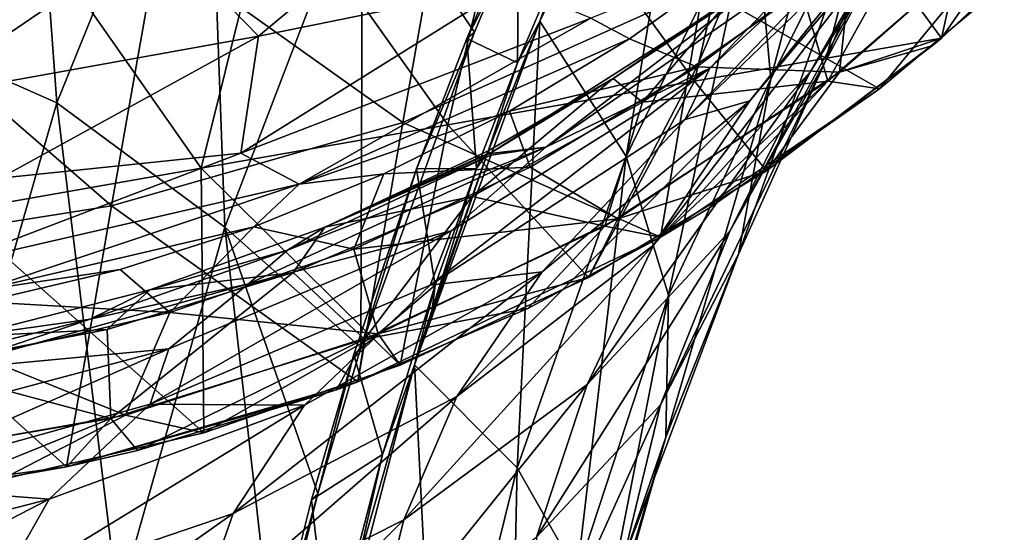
# Model space of a CAD drawing. Extents: x -65 to 803, y -691 to 80.
# Tile 263 of 281: x 750 to 783, y -185 to -169. Entities that reach past the tile are written whole.
import ezdxf

# ---------------------------------------------------------------- set-up
doc = ezdxf.new("R2010")
doc.units = 0
doc.header["$LTSCALE"] = 101.851852
for name, color, linetype in [('231', 7, 'CONTINUOUS'), ('252', 7, 'CONTINUOUS'), ('255', 7, 'CONTINUOUS'), ('256', 7, 'CONTINUOUS'), ('312', 7, 'CONTINUOUS'), ('317', 7, 'CONTINUOUS'), ('322', 7, 'CONTINUOUS'), ('333', 7, 'CONTINUOUS'), ('335', 7, 'CONTINUOUS'), ('336', 7, 'CONTINUOUS'), ('338', 7, 'CONTINUOUS'), ('339', 7, 'CONTINUOUS')]:
    doc.layers.add(name, color=color, linetype=linetype)

msp = doc.modelspace()

# ---------------------------------------------------------------- linework, layer by layer
at = {"layer": '231', "color": 7, "linetype": 'CONTINUOUS'}
for points in [[(765.674, -162.848, 91.69), (754.924, -165.665, 99.435), (758.231, -169.059, 88.614), (765.674, -162.848, 91.69)], [(765.674, -162.848, 91.69), (758.231, -169.059, 88.614), (766.437, -167.389, 79.32), (765.674, -162.848, 91.69)], [(754.924, -165.665, 99.435), (751.104, -166.847, 100.72), (746.985, -171.084, 95.215), (754.924, -165.665, 99.435)], [(754.924, -165.665, 99.435), (746.985, -171.084, 95.215), (758.231, -169.059, 88.614), (754.924, -165.665, 99.435)], [(774.067, -166.485, 57.495), (769.068, -168.474, 67.886), (770.337, -169.146, 57.492), (774.067, -166.485, 57.495)], [(751.104, -166.847, 100.72), (746.15, -167.888, 102.562), (746.985, -171.084, 95.215), (751.104, -166.847, 100.72)], [(766.437, -167.389, 79.32), (758.231, -169.059, 88.614), (757.657, -172.885, 76.892), (766.437, -167.389, 79.32)], [(766.437, -167.389, 79.32), (757.657, -172.885, 76.892), (769.068, -168.474, 67.886), (766.437, -167.389, 79.32)], [(769.068, -168.474, 67.886), (757.657, -172.885, 76.892), (759.559, -173.896, 66.434), (769.068, -168.474, 67.886)], [(769.068, -168.474, 67.886), (759.559, -173.896, 66.434), (770.337, -169.146, 57.492), (769.068, -168.474, 67.886)], [(758.231, -169.059, 88.614), (746.985, -171.084, 95.215), (749.787, -173.699, 85.232), (758.231, -169.059, 88.614)], [(758.231, -169.059, 88.614), (749.787, -173.699, 85.232), (757.657, -172.885, 76.892), (758.231, -169.059, 88.614)], [(770.337, -169.146, 57.492), (759.559, -173.896, 66.434), (766.417, -171.508, 57.49), (770.337, -169.146, 57.492)], [(766.417, -171.508, 57.49), (759.559, -173.896, 66.434), (762.318, -173.562, 57.487), (766.417, -171.508, 57.49)], [(757.657, -172.885, 76.892), (749.787, -173.699, 85.232), (748.014, -176.553, 74.31), (757.657, -172.885, 76.892)], [(757.657, -172.885, 76.892), (748.014, -176.553, 74.31), (759.559, -173.896, 66.434), (757.657, -172.885, 76.892)], [(762.318, -173.562, 57.487), (759.559, -173.896, 66.434), (758.076, -175.29, 57.485), (762.318, -173.562, 57.487)], [(759.559, -173.896, 66.434), (748.014, -176.553, 74.31), (749.197, -177.36, 64.931), (759.559, -173.896, 66.434)], [(759.559, -173.896, 66.434), (749.197, -177.36, 64.931), (758.076, -175.29, 57.485), (759.559, -173.896, 66.434)], [(758.076, -175.29, 57.485), (749.197, -177.36, 64.931), (753.712, -176.684, 57.482), (758.076, -175.29, 57.485)], [(753.712, -176.684, 57.482), (749.197, -177.36, 64.931), (749.249, -177.737, 57.479), (753.712, -176.684, 57.482)]]:
    msp.add_3dface(points, dxfattribs=at)
at = {"layer": '252', "color": 7, "linetype": 'CONTINUOUS'}
for points in [[(777.607, -166.244, 57.389), (774.067, -166.485, 57.495), (772.535, -170.066, 57.389), (777.607, -166.244, 57.389)], [(774.067, -166.485, 57.495), (770.337, -169.146, 57.492), (772.535, -170.066, 57.389), (774.067, -166.485, 57.495)], [(770.337, -169.146, 57.492), (766.417, -171.508, 57.49), (772.535, -170.066, 57.389), (770.337, -169.146, 57.492)], [(772.535, -170.066, 57.389), (766.417, -171.508, 57.49), (767.091, -173.337, 57.389), (772.535, -170.066, 57.389)], [(766.417, -171.508, 57.49), (762.318, -173.562, 57.487), (767.091, -173.337, 57.389), (766.417, -171.508, 57.49)], [(767.091, -173.337, 57.389), (762.318, -173.562, 57.487), (761.335, -176.021, 57.389), (767.091, -173.337, 57.389)], [(762.318, -173.562, 57.487), (758.076, -175.29, 57.485), (761.335, -176.021, 57.389), (762.318, -173.562, 57.487)], [(758.076, -175.29, 57.485), (753.712, -176.684, 57.482), (755.33, -178.089, 57.389), (758.076, -175.29, 57.485)], [(761.335, -176.021, 57.389), (758.076, -175.29, 57.485), (755.33, -178.089, 57.389), (761.335, -176.021, 57.389)], [(753.712, -176.684, 57.482), (749.249, -177.737, 57.479), (755.33, -178.089, 57.389), (753.712, -176.684, 57.482)], [(755.33, -178.089, 57.389), (749.249, -177.737, 57.479), (749.142, -179.517, 57.389), (755.33, -178.089, 57.389)]]:
    msp.add_3dface(points, dxfattribs=at)
at = {"layer": '255', "color": 7, "linetype": 'CONTINUOUS'}
for points in [[(777.607, -166.244, 57.389), (777.188, -170.243, 56.093), (783.702, -164.519, 56.093), (777.607, -166.244, 57.389)], [(783.702, -164.519, 56.093), (777.188, -170.243, 56.093), (780.516, -169.128, 53.2), (783.702, -164.519, 56.093)], [(785.173, -164.762, 53.2), (783.702, -164.519, 56.093), (780.516, -169.128, 53.2), (785.173, -164.762, 53.2)], [(777.607, -166.244, 57.389), (772.535, -170.066, 57.389), (777.188, -170.243, 56.093), (777.607, -166.244, 57.389)], [(780.516, -169.128, 53.2), (777.188, -170.243, 56.093), (780.217, -169.38, 53.2), (780.516, -169.128, 53.2)], [(780.217, -169.38, 53.2), (777.188, -170.243, 56.093), (774.805, -173.456, 53.2), (780.217, -169.38, 53.2)], [(772.535, -170.066, 57.389), (767.091, -173.337, 57.389), (769.955, -175.027, 56.093), (772.535, -170.066, 57.389)], [(772.535, -170.066, 57.389), (769.955, -175.027, 56.093), (777.188, -170.243, 56.093), (772.535, -170.066, 57.389)], [(777.188, -170.243, 56.093), (769.955, -175.027, 56.093), (774.805, -173.456, 53.2), (777.188, -170.243, 56.093)], [(767.091, -173.337, 57.389), (761.335, -176.021, 57.389), (769.955, -175.027, 56.093), (767.091, -173.337, 57.389)], [(774.805, -173.456, 53.2), (769.955, -175.027, 56.093), (768.997, -176.945, 53.2), (774.805, -173.456, 53.2)], [(761.335, -176.021, 57.389), (762.138, -178.781, 56.093), (769.955, -175.027, 56.093), (761.335, -176.021, 57.389)], [(769.955, -175.027, 56.093), (762.138, -178.781, 56.093), (768.997, -176.945, 53.2), (769.955, -175.027, 56.093)], [(761.335, -176.021, 57.389), (755.33, -178.089, 57.389), (762.138, -178.781, 56.093), (761.335, -176.021, 57.389)], [(768.997, -176.945, 53.2), (762.138, -178.781, 56.093), (762.854, -179.808, 53.2), (768.997, -176.945, 53.2)], [(755.33, -178.089, 57.389), (749.142, -179.517, 57.389), (753.883, -181.435, 56.093), (755.33, -178.089, 57.389)], [(755.33, -178.089, 57.389), (753.883, -181.435, 56.093), (762.138, -178.781, 56.093), (755.33, -178.089, 57.389)], [(762.138, -178.781, 56.093), (753.883, -181.435, 56.093), (756.446, -182.014, 53.2), (762.138, -178.781, 56.093)], [(762.854, -179.808, 53.2), (762.138, -178.781, 56.093), (756.446, -182.014, 53.2), (762.854, -179.808, 53.2)], [(749.142, -179.517, 57.389), (745.343, -182.941, 56.093), (753.883, -181.435, 56.093), (749.142, -179.517, 57.389)], [(753.883, -181.435, 56.093), (745.343, -182.941, 56.093), (749.843, -183.537, 53.2), (753.883, -181.435, 56.093)], [(756.446, -182.014, 53.2), (753.883, -181.435, 56.093), (749.843, -183.537, 53.2), (756.446, -182.014, 53.2)]]:
    msp.add_3dface(points, dxfattribs=at)
at = {"layer": '256', "color": 7, "linetype": 'CONTINUOUS'}
for points in [[(780.516, -169.128, 53.2), (774.631, -161.123, 53.2), (782.593, -159.719, 53.2), (780.516, -169.128, 53.2)], [(785.173, -164.762, 53.2), (780.516, -169.128, 53.2), (782.593, -159.719, 53.2), (785.173, -164.762, 53.2)], [(766.669, -162.527, 53.2), (774.631, -161.123, 53.2), (772.454, -170.533, 53.2), (766.669, -162.527, 53.2)], [(774.631, -161.123, 53.2), (780.516, -169.128, 53.2), (772.454, -170.533, 53.2), (774.631, -161.123, 53.2)], [(758.707, -163.931, 53.2), (766.669, -162.527, 53.2), (764.406, -171.952, 53.2), (758.707, -163.931, 53.2)], [(764.406, -171.952, 53.2), (766.669, -162.527, 53.2), (772.454, -170.533, 53.2), (764.406, -171.952, 53.2)], [(750.745, -165.335, 53.2), (758.707, -163.931, 53.2), (756.357, -173.371, 53.2), (750.745, -165.335, 53.2)], [(756.357, -173.371, 53.2), (758.707, -163.931, 53.2), (764.406, -171.952, 53.2), (756.357, -173.371, 53.2)], [(742.784, -166.739, 53.2), (750.745, -165.335, 53.2), (748.308, -174.791, 53.2), (742.784, -166.739, 53.2)], [(748.308, -174.791, 53.2), (750.745, -165.335, 53.2), (756.357, -173.371, 53.2), (748.308, -174.791, 53.2)], [(780.516, -169.128, 53.2), (774.805, -173.456, 53.2), (772.454, -170.533, 53.2), (780.516, -169.128, 53.2)], [(780.516, -169.128, 53.2), (780.217, -169.38, 53.2), (774.805, -173.456, 53.2), (780.516, -169.128, 53.2)], [(768.997, -176.945, 53.2), (764.406, -171.952, 53.2), (772.454, -170.533, 53.2), (768.997, -176.945, 53.2)], [(774.805, -173.456, 53.2), (768.997, -176.945, 53.2), (772.454, -170.533, 53.2), (774.805, -173.456, 53.2)], [(762.854, -179.808, 53.2), (756.357, -173.371, 53.2), (764.406, -171.952, 53.2), (762.854, -179.808, 53.2)], [(768.997, -176.945, 53.2), (762.854, -179.808, 53.2), (764.406, -171.952, 53.2), (768.997, -176.945, 53.2)], [(756.446, -182.014, 53.2), (748.308, -174.791, 53.2), (756.357, -173.371, 53.2), (756.446, -182.014, 53.2)], [(762.854, -179.808, 53.2), (756.446, -182.014, 53.2), (756.357, -173.371, 53.2), (762.854, -179.808, 53.2)], [(756.446, -182.014, 53.2), (749.843, -183.537, 53.2), (748.308, -174.791, 53.2), (756.446, -182.014, 53.2)]]:
    msp.add_3dface(points, dxfattribs=at)
at = {"layer": '312', "color": 7, "linetype": 'CONTINUOUS'}
for points in [[(751.644, -171.244, -35.552), (745.088, -168.333, -38.685), (750.483, -155.301, -35.957), (751.644, -171.244, -35.552)], [(756.539, -159.147, -32.72), (751.644, -171.244, -35.552), (750.483, -155.301, -35.957), (756.539, -159.147, -32.72)], [(774.952, -170.455, -3.357), (774.39, -164.43, -10.338), (778.506, -156.821, -5.112), (774.952, -170.455, -3.357)], [(778.369, -163.622, 1.272), (774.952, -170.455, -3.357), (778.506, -156.821, -5.112), (778.369, -163.622, 1.272)], [(776.716, -169.902, 7.918), (778.369, -163.622, 1.272), (781.957, -157.098, 6.22), (776.716, -169.902, 7.918)], [(779.846, -163.998, 12.194), (776.716, -169.902, 7.918), (781.957, -157.098, 6.22), (779.846, -163.998, 12.194)], [(770.221, -172.996, -14.983), (767.409, -168.574, -21.319), (772.87, -157.14, -16.084), (770.221, -172.996, -14.983)], [(772.87, -157.14, -16.084), (767.409, -168.574, -21.319), (771.022, -160.698, -18.024), (772.87, -157.14, -16.084)], [(774.39, -164.43, -10.338), (770.221, -172.996, -14.983), (772.87, -157.14, -16.084), (774.39, -164.43, -10.338)], [(776.243, -170.219, 18.133), (779.846, -163.998, 12.194), (783.607, -157.502, 16.205), (776.243, -170.219, 18.133)], [(779.716, -164.681, 21.462), (776.243, -170.219, 18.133), (783.607, -157.502, 16.205), (779.716, -164.681, 21.462)], [(757.126, -175.3, -31.391), (751.644, -171.244, -35.552), (756.539, -159.147, -32.72), (757.126, -175.3, -31.391)], [(761.618, -163.564, -28.579), (757.126, -175.3, -31.391), (756.539, -159.147, -32.72), (761.618, -163.564, -28.579)], [(771.022, -160.698, -18.024), (767.409, -168.574, -21.319), (769.044, -164.834, -19.911), (771.022, -160.698, -18.024)], [(772.156, -171.782, 32.798), (779.22, -164.977, 28.663), (780.22, -163.422, 34.052), (772.156, -171.782, 32.798)], [(772.956, -170.109, 37.18), (772.156, -171.782, 32.798), (780.22, -163.422, 34.052), (772.956, -170.109, 37.18)], [(772.956, -170.109, 37.18), (780.22, -163.422, 34.052), (776.301, -166.633, 40.913), (772.956, -170.109, 37.18)], [(761.567, -179.223, -26.44), (757.126, -175.3, -31.391), (761.618, -163.564, -28.579), (761.567, -179.223, -26.44)], [(765.274, -168.928, -24.042), (761.567, -179.223, -26.44), (761.618, -163.564, -28.579), (765.274, -168.928, -24.042)], [(765.904, -167.411, -23.555), (765.274, -168.928, -24.042), (761.618, -163.564, -28.579), (765.904, -167.411, -23.555)], [(773.891, -176.181, 3.906), (774.952, -170.455, -3.357), (778.369, -163.622, 1.272), (773.891, -176.181, 3.906)], [(776.716, -169.902, 7.918), (773.891, -176.181, 3.906), (778.369, -163.622, 1.272), (776.716, -169.902, 7.918)], [(773.607, -175.429, 14.585), (776.716, -169.902, 7.918), (779.846, -163.998, 12.194), (773.607, -175.429, 14.585)], [(776.243, -170.219, 18.133), (773.607, -175.429, 14.585), (779.846, -163.998, 12.194), (776.243, -170.219, 18.133)], [(771.609, -177.515, -8.181), (770.221, -172.996, -14.983), (774.39, -164.43, -10.338), (771.609, -177.515, -8.181)], [(774.952, -170.455, -3.357), (771.609, -177.515, -8.181), (774.39, -164.43, -10.338), (774.952, -170.455, -3.357)], [(771.116, -175.89, 23.737), (776.243, -170.219, 18.133), (779.716, -164.681, 21.462), (771.116, -175.89, 23.737)], [(774.261, -171.177, 26.414), (771.116, -175.89, 23.737), (779.716, -164.681, 21.462), (774.261, -171.177, 26.414)], [(774.261, -171.177, 26.414), (779.716, -164.681, 21.462), (779.22, -164.977, 28.663), (774.261, -171.177, 26.414)], [(772.156, -171.782, 32.798), (774.261, -171.177, 26.414), (779.22, -164.977, 28.663), (772.156, -171.782, 32.798)], [(767.608, -172.691, 43.064), (772.956, -170.109, 37.18), (776.301, -166.633, 40.913), (767.608, -172.691, 43.064)], [(767.608, -172.691, 43.064), (776.301, -166.633, 40.913), (775.148, -166.906, 46.037), (767.608, -172.691, 43.064)], [(765.782, -172.894, 47.257), (767.608, -172.691, 43.064), (775.148, -166.906, 46.037), (765.782, -172.894, 47.257)], [(765.782, -172.894, 47.257), (775.148, -166.906, 46.037), (769.807, -170.445, 47.951), (765.782, -172.894, 47.257)], [(769.807, -170.445, 47.951), (775.148, -166.906, 46.037), (773.617, -167.829, 47.948), (769.807, -170.445, 47.951)], [(751.644, -171.244, -35.552), (747.844, -184.394, -36.907), (745.088, -168.333, -38.685), (751.644, -171.244, -35.552)], [(766.673, -183.152, -17.598), (763.315, -179.796, -24.145), (767.409, -168.574, -21.319), (766.673, -183.152, -17.598)], [(767.409, -168.574, -21.319), (763.315, -179.796, -24.145), (765.71, -172.849, -22.624), (767.409, -168.574, -21.319)], [(770.221, -172.996, -14.983), (766.673, -183.152, -17.598), (767.409, -168.574, -21.319), (770.221, -172.996, -14.983)], [(771.35, -181.095, 11.25), (773.891, -176.181, 3.906), (776.716, -169.902, 7.918), (771.35, -181.095, 11.25)], [(773.607, -175.429, 14.585), (771.35, -181.095, 11.25), (776.716, -169.902, 7.918), (773.607, -175.429, 14.585)], [(763.834, -177.191, 36.468), (772.156, -171.782, 32.798), (772.956, -170.109, 37.18), (763.834, -177.191, 36.468)], [(764.512, -175.415, 39.942), (763.834, -177.191, 36.468), (772.956, -170.109, 37.18), (764.512, -175.415, 39.942)], [(764.512, -175.415, 39.942), (772.956, -170.109, 37.18), (767.608, -172.691, 43.064), (764.512, -175.415, 39.942)], [(768.957, -180.43, 20.934), (773.607, -175.429, 14.585), (776.243, -170.219, 18.133), (768.957, -180.43, 20.934)], [(771.116, -175.89, 23.737), (768.957, -180.43, 20.934), (776.243, -170.219, 18.133), (771.116, -175.89, 23.737)], [(765.728, -172.803, 47.954), (765.782, -172.894, 47.257), (769.807, -170.445, 47.951), (765.728, -172.803, 47.954)], [(771.521, -182.155, -1.098), (771.609, -177.515, -8.181), (774.952, -170.455, -3.357), (771.521, -182.155, -1.098)], [(773.891, -176.181, 3.906), (771.521, -182.155, -1.098), (774.952, -170.455, -3.357), (773.891, -176.181, 3.906)], [(753.653, -187.583, -32.737), (747.844, -184.394, -36.907), (751.644, -171.244, -35.552), (753.653, -187.583, -32.737)], [(757.126, -175.3, -31.391), (753.653, -187.583, -32.737), (751.644, -171.244, -35.552), (757.126, -175.3, -31.391)], [(764.705, -180.824, 28.789), (771.116, -175.89, 23.737), (774.261, -171.177, 26.414), (764.705, -180.824, 28.789)], [(767.487, -176.759, 30.888), (764.705, -180.824, 28.789), (774.261, -171.177, 26.414), (767.487, -176.759, 30.888)], [(767.487, -176.759, 30.888), (774.261, -171.177, 26.414), (772.156, -171.782, 32.798), (767.487, -176.759, 30.888)], [(763.834, -177.191, 36.468), (767.487, -176.759, 30.888), (772.156, -171.782, 32.798), (763.834, -177.191, 36.468)], [(757.905, -177.145, 44.748), (764.512, -175.415, 39.942), (767.608, -172.691, 43.064), (757.905, -177.145, 44.748)], [(757.905, -177.145, 44.748), (767.608, -172.691, 43.064), (759.175, -176.054, 46.807), (757.905, -177.145, 44.748)], [(759.175, -176.054, 46.807), (767.608, -172.691, 43.064), (765.815, -172.949, 46.854), (759.175, -176.054, 46.807)], [(765.71, -172.849, -22.624), (763.315, -179.796, -24.145), (763.895, -177.989, -23.815), (765.71, -172.849, -22.624)], [(765.77, -172.873, 47.411), (765.782, -172.894, 47.257), (765.728, -172.803, 47.954), (765.77, -172.873, 47.411)], [(765.815, -172.949, 46.854), (767.608, -172.691, 43.064), (765.782, -172.894, 47.257), (765.815, -172.949, 46.854)], [(768.623, -186.601, -10.509), (766.673, -183.152, -17.598), (770.221, -172.996, -14.983), (768.623, -186.601, -10.509)], [(771.609, -177.515, -8.181), (768.623, -186.601, -10.509), (770.221, -172.996, -14.983), (771.609, -177.515, -8.181)], [(758.758, -189.686, -27.538), (753.653, -187.583, -32.737), (757.126, -175.3, -31.391), (758.758, -189.686, -27.538)], [(754.695, -181.074, 39.527), (763.834, -177.191, 36.468), (764.512, -175.415, 39.942), (754.695, -181.074, 39.527)], [(755.301, -179.269, 42.164), (754.695, -181.074, 39.527), (764.512, -175.415, 39.942), (755.301, -179.269, 42.164)], [(755.301, -179.269, 42.164), (764.512, -175.415, 39.942), (757.905, -177.145, 44.748), (755.301, -179.269, 42.164)], [(760.17, -183.995, -27.086), (758.758, -189.686, -27.538), (757.126, -175.3, -31.391), (760.17, -183.995, -27.086)], [(761.567, -179.223, -26.44), (760.17, -183.995, -27.086), (757.126, -175.3, -31.391), (761.567, -179.223, -26.44)], [(767.296, -185.416, 18.333), (771.35, -181.095, 11.25), (773.607, -175.429, 14.585), (767.296, -185.416, 18.333)], [(768.957, -180.43, 20.934), (767.296, -185.416, 18.333), (773.607, -175.429, 14.585), (768.957, -180.43, 20.934)], [(752.738, -178.301, 46.751), (757.905, -177.145, 44.748), (759.175, -176.054, 46.807), (752.738, -178.301, 46.751)], [(762.969, -184.851, 26.688), (768.957, -180.43, 20.934), (771.116, -175.89, 23.737), (762.969, -184.851, 26.688)], [(764.705, -180.824, 28.789), (762.969, -184.851, 26.688), (771.116, -175.89, 23.737), (764.705, -180.824, 28.789)], [(770.103, -186.243, 6.134), (771.521, -182.155, -1.098), (773.891, -176.181, 3.906), (770.103, -186.243, 6.134)], [(771.35, -181.095, 11.25), (770.103, -186.243, 6.134), (773.891, -176.181, 3.906), (771.35, -181.095, 11.25)], [(757.403, -184.643, 33.23), (764.705, -180.824, 28.789), (767.487, -176.759, 30.888), (757.403, -184.643, 33.23)], [(759.725, -181.108, 34.844), (757.403, -184.643, 33.23), (767.487, -176.759, 30.888), (759.725, -181.108, 34.844)], [(759.725, -181.108, 34.844), (767.487, -176.759, 30.888), (763.834, -177.191, 36.468), (759.725, -181.108, 34.844)], [(747.767, -179.978, 45.864), (755.301, -179.269, 42.164), (757.905, -177.145, 44.748), (747.767, -179.978, 45.864)], [(747.767, -179.978, 45.864), (757.905, -177.145, 44.748), (752.738, -178.301, 46.751), (747.767, -179.978, 45.864)], [(754.695, -181.074, 39.527), (759.725, -181.108, 34.844), (763.834, -177.191, 36.468), (754.695, -181.074, 39.527)], [(769.107, -190.312, -3.07), (768.623, -186.601, -10.509), (771.609, -177.515, -8.181), (769.107, -190.312, -3.07)], [(771.521, -182.155, -1.098), (769.107, -190.312, -3.07), (771.609, -177.515, -8.181), (771.521, -182.155, -1.098)], [(746.617, -179.832, 46.705), (747.767, -179.978, 45.864), (752.738, -178.301, 46.751), (746.617, -179.832, 46.705)], [(745.266, -183.699, 41.715), (754.695, -181.074, 39.527), (755.301, -179.269, 42.164), (745.266, -183.699, 41.715)], [(745.834, -181.794, 43.674), (745.266, -183.699, 41.715), (755.301, -179.269, 42.164), (745.834, -181.794, 43.674)], [(745.834, -181.794, 43.674), (755.301, -179.269, 42.164), (747.767, -179.978, 45.864), (745.834, -181.794, 43.674)], [(764.023, -193.87, -18.582), (760.099, -192.193, -25.356), (763.315, -179.796, -24.145), (764.023, -193.87, -18.582)], [(763.315, -179.796, -24.145), (760.099, -192.193, -25.356), (761.436, -186.404, -24.999), (763.315, -179.796, -24.145)], [(766.673, -183.152, -17.598), (764.023, -193.87, -18.582), (763.315, -179.796, -24.145), (766.673, -183.152, -17.598)], [(761.858, -189.261, 24.829), (767.296, -185.416, 18.333), (768.957, -180.43, 20.934), (761.858, -189.261, 24.829)], [(762.969, -184.851, 26.688), (761.858, -189.261, 24.829), (768.957, -180.43, 20.934), (762.969, -184.851, 26.688)], [(756.12, -188.318, 31.78), (762.969, -184.851, 26.688), (764.705, -180.824, 28.789), (756.12, -188.318, 31.78)], [(757.403, -184.643, 33.23), (756.12, -188.318, 31.78), (764.705, -180.824, 28.789), (757.403, -184.643, 33.23)], [(745.266, -183.699, 41.715), (751.401, -184.183, 38.14), (754.695, -181.074, 39.527), (745.266, -183.699, 41.715)], [(749.621, -187.293, 36.936), (757.403, -184.643, 33.23), (759.725, -181.108, 34.844), (749.621, -187.293, 36.936)], [(751.401, -184.183, 38.14), (749.621, -187.293, 36.936), (759.725, -181.108, 34.844), (751.401, -184.183, 38.14)], [(751.401, -184.183, 38.14), (759.725, -181.108, 34.844), (754.695, -181.074, 39.527), (751.401, -184.183, 38.14)], [(767.296, -185.416, 18.333), (767.453, -189.697, 13.27), (771.35, -181.095, 11.25), (767.296, -185.416, 18.333)], [(767.453, -189.697, 13.27), (770.103, -186.243, 6.134), (771.35, -181.095, 11.25), (767.453, -189.697, 13.27)], [(768.281, -193.583, 4.55), (769.107, -190.312, -3.07), (771.521, -182.155, -1.098), (768.281, -193.583, 4.55)], [(770.103, -186.243, 6.134), (768.281, -193.583, 4.55), (771.521, -182.155, -1.098), (770.103, -186.243, 6.134)], [(766.384, -196.341, -11.328), (764.023, -193.87, -18.582), (766.673, -183.152, -17.598), (766.384, -196.341, -11.328)], [(768.623, -186.601, -10.509), (766.384, -196.341, -11.328), (766.673, -183.152, -17.598), (768.623, -186.601, -10.509)], [(742.916, -186.366, 40.555), (751.401, -184.183, 38.14), (745.266, -183.699, 41.715), (742.916, -186.366, 40.555)], [(741.65, -189.218, 39.766), (749.621, -187.293, 36.936), (751.401, -184.183, 38.14), (741.65, -189.218, 39.766)], [(742.916, -186.366, 40.555), (741.65, -189.218, 39.766), (751.401, -184.183, 38.14), (742.916, -186.366, 40.555)], [(751.132, -200.022, -33.023), (744.926, -198.11, -37.25), (747.844, -184.394, -36.907), (751.132, -200.022, -33.023)], [(753.653, -187.583, -32.737), (751.132, -200.022, -33.023), (747.844, -184.394, -36.907), (753.653, -187.583, -32.737)], [(748.823, -190.708, 36.072), (756.12, -188.318, 31.78), (757.403, -184.643, 33.23), (748.823, -190.708, 36.072)], [(749.621, -187.293, 36.936), (748.823, -190.708, 36.072), (757.403, -184.643, 33.23), (749.621, -187.293, 36.936)], [(755.478, -192.365, 30.603), (761.858, -189.261, 24.829), (762.969, -184.851, 26.688), (755.478, -192.365, 30.603)], [(756.12, -188.318, 31.78), (755.478, -192.365, 30.603), (762.969, -184.851, 26.688), (756.12, -188.318, 31.78)]]:
    msp.add_3dface(points, dxfattribs=at)
at = {"layer": '317', "color": 7, "linetype": 'CONTINUOUS'}
for points in [[(765.025, -169.137, -23.988), (765.904, -167.411, -23.555), (766.723, -165.144, -22.639), (765.025, -169.137, -23.988)], [(765.274, -168.928, -24.042), (765.904, -167.411, -23.555), (765.025, -169.137, -23.988), (765.274, -168.928, -24.042)], [(761.567, -179.223, -26.44), (765.274, -168.928, -24.042), (763.382, -173.398, -25.147), (761.567, -179.223, -26.44)], [(763.382, -173.398, -25.147), (765.274, -168.928, -24.042), (765.025, -169.137, -23.988), (763.382, -173.398, -25.147)], [(761.335, -179.459, -26.353), (761.567, -179.223, -26.44), (763.382, -173.398, -25.147), (761.335, -179.459, -26.353)], [(760.17, -183.995, -27.086), (761.567, -179.223, -26.44), (761.335, -179.459, -26.353), (760.17, -183.995, -27.086)], [(759.957, -184.203, -26.981), (760.17, -183.995, -27.086), (761.335, -179.459, -26.353), (759.957, -184.203, -26.981)], [(758.758, -189.686, -27.538), (760.17, -183.995, -27.086), (758.743, -189.072, -27.375), (758.758, -189.686, -27.538)], [(758.743, -189.072, -27.375), (760.17, -183.995, -27.086), (759.957, -184.203, -26.981), (758.743, -189.072, -27.375)]]:
    msp.add_3dface(points, dxfattribs=at)
at = {"layer": '322', "color": 7, "linetype": 'CONTINUOUS'}
for points in [[(769.044, -164.834, -19.911), (767.409, -168.574, -21.319), (768.373, -165.935, -20.251), (769.044, -164.834, -19.911)], [(768.373, -165.935, -20.251), (767.409, -168.574, -21.319), (766.677, -169.932, -21.66), (768.373, -165.935, -20.251)], [(767.409, -168.574, -21.319), (765.71, -172.849, -22.624), (766.677, -169.932, -21.66), (767.409, -168.574, -21.319)], [(766.677, -169.932, -21.66), (765.71, -172.849, -22.624), (765.341, -173.379, -22.656), (766.677, -169.932, -21.66)], [(765.71, -172.849, -22.624), (763.895, -177.989, -23.815), (765.341, -173.379, -22.656), (765.71, -172.849, -22.624)], [(765.341, -173.379, -22.656), (763.895, -177.989, -23.815), (763.993, -177.189, -23.543), (765.341, -173.379, -22.656)], [(763.993, -177.189, -23.543), (763.315, -179.796, -24.145), (762.27, -182.722, -24.472), (763.993, -177.189, -23.543)], [(763.895, -177.989, -23.815), (763.315, -179.796, -24.145), (763.993, -177.189, -23.543), (763.895, -177.989, -23.815)], [(763.315, -179.796, -24.145), (761.436, -186.404, -24.999), (762.27, -182.722, -24.472), (763.315, -179.796, -24.145)], [(762.27, -182.722, -24.472), (761.436, -186.404, -24.999), (760.561, -189.336, -25.101), (762.27, -182.722, -24.472)]]:
    msp.add_3dface(points, dxfattribs=at)
at = {"layer": '333', "color": 7, "linetype": 'CONTINUOUS'}
for points in [[(765.025, -169.137, -23.988), (766.723, -165.144, -22.639), (766.677, -169.932, -21.66), (765.025, -169.137, -23.988)], [(766.723, -165.144, -22.639), (768.373, -165.935, -20.251), (766.677, -169.932, -21.66), (766.723, -165.144, -22.639)], [(763.382, -173.398, -25.147), (765.025, -169.137, -23.988), (765.341, -173.379, -22.656), (763.382, -173.398, -25.147)], [(765.025, -169.137, -23.988), (766.677, -169.932, -21.66), (765.341, -173.379, -22.656), (765.025, -169.137, -23.988)], [(761.335, -179.459, -26.353), (763.382, -173.398, -25.147), (763.993, -177.189, -23.543), (761.335, -179.459, -26.353)], [(763.382, -173.398, -25.147), (765.341, -173.379, -22.656), (763.993, -177.189, -23.543), (763.382, -173.398, -25.147)], [(761.335, -179.459, -26.353), (763.993, -177.189, -23.543), (762.27, -182.722, -24.472), (761.335, -179.459, -26.353)], [(759.957, -184.203, -26.981), (761.335, -179.459, -26.353), (762.27, -182.722, -24.472), (759.957, -184.203, -26.981)], [(759.957, -184.203, -26.981), (762.27, -182.722, -24.472), (760.561, -189.336, -25.101), (759.957, -184.203, -26.981)], [(758.743, -189.072, -27.375), (759.957, -184.203, -26.981), (760.561, -189.336, -25.101), (758.743, -189.072, -27.375)]]:
    msp.add_3dface(points, dxfattribs=at)
at = {"layer": '335', "color": 7, "linetype": 'CONTINUOUS'}
for points in [[(770.759, -171.22, 48.011), (773.617, -167.829, 47.948), (775.961, -167.577, 48.011), (770.759, -171.22, 48.011)], [(769.807, -170.445, 47.951), (773.617, -167.829, 47.948), (770.759, -171.22, 48.011), (769.807, -170.445, 47.951)], [(765.728, -172.803, 47.954), (769.807, -170.445, 47.951), (765.204, -174.299, 48.011), (765.728, -172.803, 47.954)], [(765.204, -174.299, 48.011), (769.807, -170.445, 47.951), (770.759, -171.22, 48.011), (765.204, -174.299, 48.011)], [(765.728, -172.803, 47.954), (765.204, -174.299, 48.011), (760.398, -175.297, 47.958), (765.728, -172.803, 47.954)], [(765.204, -174.299, 48.011), (759.358, -176.78, 48.011), (760.398, -175.297, 47.958), (765.204, -174.299, 48.011)], [(760.398, -175.297, 47.958), (759.358, -176.78, 48.011), (754.684, -177.345, 47.965), (760.398, -175.297, 47.958)], [(759.358, -176.78, 48.011), (753.285, -178.637, 48.011), (754.684, -177.345, 47.965), (759.358, -176.78, 48.011)], [(754.684, -177.345, 47.965), (753.285, -178.637, 48.011), (748.71, -178.873, 47.974), (754.684, -177.345, 47.965)], [(753.285, -178.637, 48.011), (747.05, -179.849, 48.011), (748.71, -178.873, 47.974), (753.285, -178.637, 48.011)]]:
    msp.add_3dface(points, dxfattribs=at)
at = {"layer": '336', "color": 7, "linetype": 'CONTINUOUS'}
for points in [[(775.961, -167.577, 48.011), (780.755, -163.41, 48.011), (776.804, -170.534, 49.307), (775.961, -167.577, 48.011)], [(780.755, -163.41, 48.011), (783.361, -164.86, 49.307), (776.804, -170.534, 49.307), (780.755, -163.41, 48.011)], [(783.361, -164.86, 49.307), (778.493, -170.777, 52.2), (776.804, -170.534, 49.307), (783.361, -164.86, 49.307)], [(781.733, -168.069, 52.2), (778.493, -170.777, 52.2), (783.361, -164.86, 49.307), (781.733, -168.069, 52.2)], [(770.759, -171.22, 48.011), (775.961, -167.577, 48.011), (776.804, -170.534, 49.307), (770.759, -171.22, 48.011)], [(770.759, -171.22, 48.011), (776.804, -170.534, 49.307), (769.535, -175.263, 49.307), (770.759, -171.22, 48.011)], [(776.804, -170.534, 49.307), (771.352, -175.63, 52.2), (769.535, -175.263, 49.307), (776.804, -170.534, 49.307)], [(772.944, -174.665, 52.2), (771.352, -175.63, 52.2), (776.804, -170.534, 49.307), (772.944, -174.665, 52.2)], [(778.493, -170.777, 52.2), (772.944, -174.665, 52.2), (776.804, -170.534, 49.307), (778.493, -170.777, 52.2)], [(765.204, -174.299, 48.011), (770.759, -171.22, 48.011), (769.535, -175.263, 49.307), (765.204, -174.299, 48.011)], [(759.358, -176.78, 48.011), (765.204, -174.299, 48.011), (761.69, -178.957, 49.307), (759.358, -176.78, 48.011)], [(765.204, -174.299, 48.011), (769.535, -175.263, 49.307), (761.69, -178.957, 49.307), (765.204, -174.299, 48.011)], [(769.535, -175.263, 49.307), (767.017, -177.954, 52.2), (761.69, -178.957, 49.307), (769.535, -175.263, 49.307)], [(771.352, -175.63, 52.2), (767.017, -177.954, 52.2), (769.535, -175.263, 49.307), (771.352, -175.63, 52.2)], [(753.285, -178.637, 48.011), (759.358, -176.78, 48.011), (753.414, -181.549, 49.307), (753.285, -178.637, 48.011)], [(759.358, -176.78, 48.011), (761.69, -178.957, 49.307), (753.414, -181.549, 49.307), (759.358, -176.78, 48.011)], [(767.017, -177.954, 52.2), (761.466, -180.35, 52.2), (761.69, -178.957, 49.307), (767.017, -177.954, 52.2)], [(747.05, -179.849, 48.011), (753.285, -178.637, 48.011), (753.414, -181.549, 49.307), (747.05, -179.849, 48.011)], [(761.69, -178.957, 49.307), (754.283, -182.593, 52.2), (753.414, -181.549, 49.307), (761.69, -178.957, 49.307)], [(760.771, -180.608, 52.2), (754.283, -182.593, 52.2), (761.69, -178.957, 49.307), (760.771, -180.608, 52.2)], [(761.466, -180.35, 52.2), (760.771, -180.608, 52.2), (761.69, -178.957, 49.307), (761.466, -180.35, 52.2)], [(747.05, -179.849, 48.011), (753.414, -181.549, 49.307), (744.863, -182.99, 49.307), (747.05, -179.849, 48.011)], [(753.414, -181.549, 49.307), (747.634, -183.887, 52.2), (744.863, -182.99, 49.307), (753.414, -181.549, 49.307)], [(751.958, -183.128, 52.2), (747.634, -183.887, 52.2), (753.414, -181.549, 49.307), (751.958, -183.128, 52.2)], [(754.283, -182.593, 52.2), (751.958, -183.128, 52.2), (753.414, -181.549, 49.307), (754.283, -182.593, 52.2)]]:
    msp.add_3dface(points, dxfattribs=at)
at = {"layer": '338', "color": 7, "linetype": 'CONTINUOUS'}
for points in [[(764.427, -163.45, 52.2), (754.923, -166.164, 52.2), (762.94, -171.884, 52.2), (764.427, -163.45, 52.2)], [(764.427, -163.45, 52.2), (762.94, -171.884, 52.2), (772.743, -167.48, 52.2), (764.427, -163.45, 52.2)], [(754.923, -166.164, 52.2), (745.606, -167.811, 52.2), (753.434, -174.606, 52.2), (754.923, -166.164, 52.2)], [(754.923, -166.164, 52.2), (753.434, -174.606, 52.2), (762.94, -171.884, 52.2), (754.923, -166.164, 52.2)], [(762.94, -171.884, 52.2), (771.352, -175.63, 52.2), (772.743, -167.48, 52.2), (762.94, -171.884, 52.2)], [(771.352, -175.63, 52.2), (778.493, -170.777, 52.2), (772.743, -167.48, 52.2), (771.352, -175.63, 52.2)], [(778.493, -170.777, 52.2), (781.733, -168.069, 52.2), (772.743, -167.48, 52.2), (778.493, -170.777, 52.2)], [(745.606, -167.811, 52.2), (744.15, -176.066, 52.2), (753.434, -174.606, 52.2), (745.606, -167.811, 52.2)], [(771.352, -175.63, 52.2), (772.944, -174.665, 52.2), (778.493, -170.777, 52.2), (771.352, -175.63, 52.2)], [(753.434, -174.606, 52.2), (761.466, -180.35, 52.2), (762.94, -171.884, 52.2), (753.434, -174.606, 52.2)], [(761.466, -180.35, 52.2), (771.352, -175.63, 52.2), (762.94, -171.884, 52.2), (761.466, -180.35, 52.2)], [(744.15, -176.066, 52.2), (751.958, -183.128, 52.2), (753.434, -174.606, 52.2), (744.15, -176.066, 52.2)], [(751.958, -183.128, 52.2), (761.466, -180.35, 52.2), (753.434, -174.606, 52.2), (751.958, -183.128, 52.2)], [(761.466, -180.35, 52.2), (767.017, -177.954, 52.2), (771.352, -175.63, 52.2), (761.466, -180.35, 52.2)], [(742.703, -184.39, 52.2), (751.958, -183.128, 52.2), (744.15, -176.066, 52.2), (742.703, -184.39, 52.2)], [(751.958, -183.128, 52.2), (760.771, -180.608, 52.2), (761.466, -180.35, 52.2), (751.958, -183.128, 52.2)], [(751.958, -183.128, 52.2), (754.283, -182.593, 52.2), (760.771, -180.608, 52.2), (751.958, -183.128, 52.2)], [(742.703, -184.39, 52.2), (747.634, -183.887, 52.2), (751.958, -183.128, 52.2), (742.703, -184.39, 52.2)]]:
    msp.add_3dface(points, dxfattribs=at)
at = {"layer": '339', "color": 7, "linetype": 'CONTINUOUS'}
for points in [[(765.77, -172.873, 47.411), (765.728, -172.803, 47.954), (760.398, -175.297, 47.958), (765.77, -172.873, 47.411)], [(759.175, -176.054, 46.807), (765.815, -172.949, 46.854), (760.398, -175.297, 47.958), (759.175, -176.054, 46.807)], [(765.782, -172.894, 47.257), (765.77, -172.873, 47.411), (760.398, -175.297, 47.958), (765.782, -172.894, 47.257)], [(765.815, -172.949, 46.854), (765.782, -172.894, 47.257), (760.398, -175.297, 47.958), (765.815, -172.949, 46.854)], [(759.175, -176.054, 46.807), (760.398, -175.297, 47.958), (754.684, -177.345, 47.965), (759.175, -176.054, 46.807)], [(752.738, -178.301, 46.751), (759.175, -176.054, 46.807), (754.684, -177.345, 47.965), (752.738, -178.301, 46.751)], [(752.738, -178.301, 46.751), (754.684, -177.345, 47.965), (748.71, -178.873, 47.974), (752.738, -178.301, 46.751)], [(746.617, -179.832, 46.705), (752.738, -178.301, 46.751), (748.71, -178.873, 47.974), (746.617, -179.832, 46.705)]]:
    msp.add_3dface(points, dxfattribs=at)

doc.saveas('drawing.dxf')
